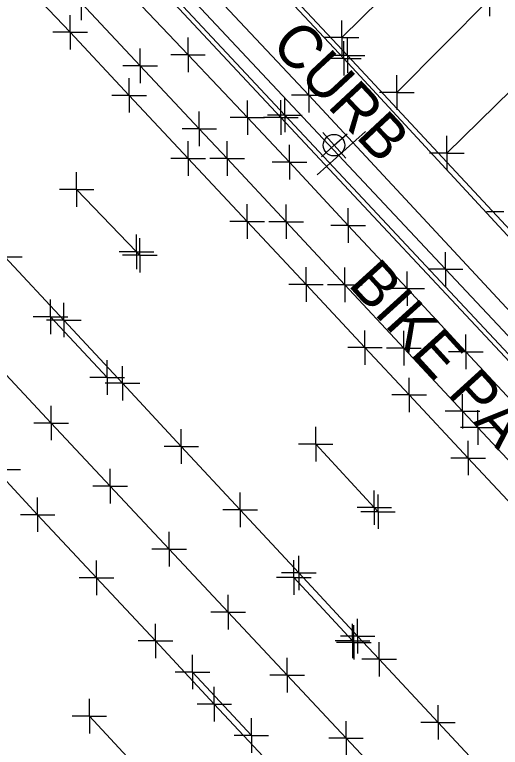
# Model space of a CAD drawing. Extents: x 0 to 1944463, y 0 to 420651.
# Drawn here: x 1943501.5 to 1943557.7, y 417108.3 to 417193.2 of the extents above; entities that cross this region are included whole.
import ezdxf

# ---------------------------------------------------------------- set-up
doc = ezdxf.new("R2010")
doc.units = 0
for name, color, linetype in [('SUR - DTM - Breaklines', 7, 'Continuous'), ('SUR - DTM - Breaklines - Points - Locators', 7, 'Continuous'), ('SUR - PROPERTY - Property Lines', 7, 'Continuous'), ('SUR - TR-CTRL - Pavement Marking', 7, 'Continuous'), ('SUR - TR-CTRL - Pavement Marking - Points - Locators', 7, 'Continuous'), ('SUR - TR-CTRL - Signs and Devices', 7, 'Continuous'), ('SUR - TR-CTRL - Signs and Devices - Points - Locators', 7, 'Continuous'), ('SUR - TRAN - Features', 7, 'Continuous'), ('SUR - TRAN - Features - Points - Locators', 7, 'Continuous'), ('SUR - TRAN - Features Text', 7, 'Continuous'), ('SUR - TRAN - Roads', 7, 'Continuous'), ('SUR - TRAN - Roadside Barriers', 7, 'Continuous'), ('SUR - TRAN - Roadside Barriers - Points - Locators', 7, 'Continuous'), ('SUR - TRAN - Roadside Barriers Text', 7, 'Continuous'), ('SUR - UTL - Water', 7, 'Continuous'), ('SUR - UTL - Water - Points - Locators', 7, 'Continuous')]:
    doc.layers.add(name, color=color, linetype=linetype)

msp = doc.modelspace()

# ---------------------------------------------------------------- linework, layer by layer
at = {"layer": 'SUR - DTM - Breaklines'}
for points in [[(1943599.21, 417115.356), (1943596.214, 417115.029), (1943594.904, 417115.359), (1943561.466, 417150.871), (1943532.76, 417181.586), (1943504.67, 417211.657), (1943469.657, 417249.17), (1943442.436, 417278.506), (1943441.49, 417280.1), (1943441.554, 417281.808), (1943442.664, 417283.409)], [(1943396.417, 417262.757), (1943403.247, 417255.453), (1943410.077, 417248.149), (1943416.908, 417240.845), (1943423.738, 417233.541), (1943430.568, 417226.237), (1943437.398, 417218.933), (1943444.229, 417211.63), (1943451.059, 417204.326), (1943457.889, 417197.022), (1943464.719, 417189.718), (1943471.55, 417182.414), (1943478.38, 417175.11), (1943485.21, 417167.806), (1943492.04, 417160.502), (1943498.871, 417153.198), (1943505.701, 417145.894), (1943512.531, 417138.59), (1943519.361, 417131.286), (1943526.192, 417123.982), (1943533.022, 417116.678), (1943539.852, 417109.374), (1943546.682, 417102.07)], [(1943623.392, 417132.777), (1943623.896, 417130.369), (1943623.488, 417128.377), (1943622.426, 417126.537), (1943611.917, 417116.71), (1943608.745, 417116.124), (1943606.847, 417116.836), (1943570.393, 417155.842), (1943540.03, 417188.464), (1943519.419, 417210.506)]]:
    msp.add_lwpolyline(points, dxfattribs=at)
at = {"layer": 'SUR - DTM - Breaklines - Points - Locators'}
for p, q in [((1943540.03, 417188.464), (1943540.03, 417190.464)), ((1943540.03, 417188.464), (1943538.03, 417188.464)), ((1943540.03, 417188.464), (1943542.03, 417188.464)), ((1943540.03, 417188.464), (1943540.03, 417186.464)), ((1943532.76, 417181.586), (1943532.76, 417183.586)), ((1943532.76, 417181.586), (1943530.76, 417181.586)), ((1943532.76, 417181.586), (1943534.76, 417181.586)), ((1943532.76, 417181.586), (1943532.76, 417179.586)), ((1943505.701, 417145.894), (1943505.701, 417147.894)), ((1943505.701, 417145.894), (1943503.701, 417145.894)), ((1943505.701, 417145.894), (1943507.701, 417145.894)), ((1943505.701, 417145.894), (1943505.701, 417143.894)), ((1943512.531, 417138.59), (1943512.531, 417140.59)), ((1943512.531, 417138.59), (1943510.531, 417138.59)), ((1943512.531, 417138.59), (1943514.531, 417138.59)), ((1943512.531, 417138.59), (1943512.531, 417136.59)), ((1943519.361, 417131.286), (1943519.361, 417133.286)), ((1943519.361, 417131.286), (1943517.361, 417131.286)), ((1943519.361, 417131.286), (1943521.361, 417131.286)), ((1943519.361, 417131.286), (1943519.361, 417129.286)), ((1943526.192, 417123.982), (1943526.192, 417125.982)), ((1943526.192, 417123.982), (1943524.192, 417123.982)), ((1943526.192, 417123.982), (1943528.192, 417123.982)), ((1943526.192, 417123.982), (1943526.192, 417121.982)), ((1943533.022, 417116.678), (1943533.022, 417118.678)), ((1943533.022, 417116.678), (1943531.022, 417116.678)), ((1943533.022, 417116.678), (1943535.022, 417116.678)), ((1943533.022, 417116.678), (1943533.022, 417114.678)), ((1943539.852, 417109.374), (1943539.852, 417111.374)), ((1943539.852, 417109.374), (1943537.852, 417109.374)), ((1943539.852, 417109.374), (1943541.852, 417109.374)), ((1943539.852, 417109.374), (1943539.852, 417107.374))]:
    msp.add_line(p, q, dxfattribs=at)
at = {"layer": 'SUR - PROPERTY - Property Lines'}
for p, q in [((1943521.557, 417188.55), (1943521.557, 417190.55)), ((1943521.557, 417188.55), (1943519.557, 417188.55)), ((1943521.557, 417188.55), (1943523.557, 417188.55)), ((1943521.557, 417188.55), (1943521.557, 417186.55)), ((1943528.423, 417181.28), (1943528.423, 417183.28)), ((1943528.423, 417181.28), (1943526.423, 417181.28)), ((1943528.423, 417181.28), (1943530.423, 417181.28)), ((1943528.423, 417181.28), (1943528.423, 417179.28)), ((1943533.298, 417176.118), (1943533.298, 417178.118)), ((1943533.298, 417176.118), (1943531.298, 417176.118)), ((1943533.298, 417176.118), (1943535.298, 417176.118)), ((1943533.298, 417176.118), (1943533.298, 417174.118)), ((1943540.108, 417168.795), (1943540.108, 417170.795)), ((1943540.108, 417168.795), (1943538.108, 417168.795)), ((1943540.108, 417168.795), (1943542.108, 417168.795)), ((1943540.108, 417168.795), (1943540.108, 417166.795)), ((1943546.918, 417161.472), (1943546.918, 417163.472)), ((1943546.918, 417161.472), (1943544.918, 417161.472)), ((1943546.918, 417161.472), (1943548.918, 417161.472)), ((1943546.918, 417161.472), (1943546.918, 417159.472)), ((1943553.727, 417154.149), (1943553.727, 417156.149)), ((1943553.727, 417154.149), (1943551.727, 417154.149)), ((1943553.727, 417154.149), (1943555.727, 417154.149)), ((1943553.727, 417154.149), (1943553.727, 417152.149))]:
    msp.add_line(p, q, dxfattribs=at)
at = {"layer": 'SUR - TR-CTRL - Pavement Marking'}
for points in [[(1943448.564, 417219.985), (1943455.453, 417212.736), (1943462.342, 417205.487), (1943469.231, 417198.239), (1943476.12, 417190.99), (1943483.009, 417183.741), (1943486.746, 417179.808), (1943493.552, 417172.482), (1943500.359, 417165.155), (1943507.165, 417157.829), (1943513.971, 417150.503), (1943520.777, 417143.176), (1943527.583, 417135.85), (1943534.39, 417128.524), (1943541.196, 417121.197), (1943543.677, 417118.527), (1943550.497, 417111.213), (1943557.317, 417103.9)], [(1943436.25, 417208.127), (1943443.068, 417200.812), (1943449.886, 417193.496), (1943456.704, 417186.181), (1943463.522, 417178.865), (1943470.34, 417171.55), (1943476.872, 417164.541), (1943483.69, 417157.225), (1943490.508, 417149.91), (1943497.326, 417142.594), (1943504.144, 417135.279), (1943510.962, 417127.963), (1943517.78, 417120.648), (1943524.598, 417113.332), (1943531.416, 417106.017)], [(1943550.424, 417201.515), (1943539.347, 417190.549)], [(1943502.098, 417197.339), (1943507.914, 417191.171), (1943514.741, 417183.863), (1943521.567, 417176.555), (1943528.393, 417169.247), (1943535.219, 417161.939), (1943542.045, 417154.632), (1943547.167, 417149.148), (1943553.993, 417141.84), (1943560.82, 417134.532), (1943567.646, 417127.224), (1943574.472, 417119.916), (1943581.298, 417112.609), (1943588.124, 417105.301)], [(1943545.741, 417184.189), (1943556.461, 417195.044)], [(1943562.786, 417188.216), (1943551.531, 417177.156)], [(1943508.659, 417172.956), (1943515.586, 417165.744), (1943515.98, 417165.333)], [(1943505.642, 417158.194), (1943512.194, 417151.181)], [(1943536.335, 417143.444), (1943543.119, 417136.097), (1943543.552, 417135.627)], [(1943533.812, 417127.995), (1943540.595, 417120.648), (1943540.745, 417120.487)], [(1943522.072, 417117.047), (1943528.89, 417109.691)], [(1943510.136, 417111.931), (1943516.95, 417104.611), (1943517.204, 417104.338)]]:
    msp.add_lwpolyline(points, dxfattribs=at)
at = {"layer": 'SUR - TR-CTRL - Pavement Marking - Points - Locators'}
for p, q in [((1943556.461, 417195.044), (1943556.461, 417193.044)), ((1943507.914, 417191.171), (1943507.914, 417193.171)), ((1943539.347, 417190.549), (1943539.347, 417192.549)), ((1943507.914, 417191.171), (1943505.914, 417191.171)), ((1943507.914, 417191.171), (1943509.914, 417191.171)), ((1943507.914, 417191.171), (1943507.914, 417189.171)), ((1943539.347, 417190.549), (1943537.347, 417190.549)), ((1943539.347, 417190.549), (1943541.347, 417190.549)), ((1943539.347, 417190.549), (1943539.347, 417188.549)), ((1943545.741, 417184.189), (1943545.741, 417186.189)), ((1943514.741, 417183.863), (1943514.741, 417185.863)), ((1943514.741, 417183.863), (1943512.741, 417183.863)), ((1943514.741, 417183.863), (1943516.741, 417183.863)), ((1943514.741, 417183.863), (1943514.741, 417181.863)), ((1943545.741, 417184.189), (1943543.741, 417184.189)), ((1943545.741, 417184.189), (1943547.741, 417184.189)), ((1943545.741, 417184.189), (1943545.741, 417182.189)), ((1943521.567, 417176.555), (1943521.567, 417178.555)), ((1943551.531, 417177.156), (1943551.531, 417179.156)), ((1943551.531, 417177.156), (1943549.531, 417177.156)), ((1943551.531, 417177.156), (1943553.531, 417177.156)), ((1943551.531, 417177.156), (1943551.531, 417175.156)), ((1943521.567, 417176.555), (1943519.567, 417176.555)), ((1943521.567, 417176.555), (1943523.567, 417176.555)), ((1943521.567, 417176.555), (1943521.567, 417174.555)), ((1943508.659, 417172.956), (1943508.659, 417174.956)), ((1943508.659, 417172.956), (1943506.659, 417172.956)), ((1943508.659, 417172.956), (1943510.659, 417172.956)), ((1943508.659, 417172.956), (1943508.659, 417170.956)), ((1943528.393, 417169.247), (1943528.393, 417171.247)), ((1943558.111, 417170.362), (1943556.111, 417170.362)), ((1943528.393, 417169.247), (1943526.393, 417169.247)), ((1943528.393, 417169.247), (1943530.393, 417169.247)), ((1943528.393, 417169.247), (1943528.393, 417167.247)), ((1943515.586, 417165.744), (1943515.586, 417167.744)), ((1943515.98, 417165.333), (1943515.98, 417167.333)), ((1943515.586, 417165.744), (1943513.586, 417165.744)), ((1943515.586, 417165.744), (1943517.586, 417165.744)), ((1943515.586, 417165.744), (1943515.586, 417163.744)), ((1943500.359, 417165.155), (1943502.359, 417165.155)), ((1943515.98, 417165.333), (1943513.98, 417165.333)), ((1943515.98, 417165.333), (1943517.98, 417165.333)), ((1943515.98, 417165.333), (1943515.98, 417163.333)), ((1943535.219, 417161.939), (1943535.219, 417163.939)), ((1943535.219, 417161.939), (1943533.219, 417161.939)), ((1943535.219, 417161.939), (1943537.219, 417161.939)), ((1943535.219, 417161.939), (1943535.219, 417159.939)), ((1943505.642, 417158.194), (1943505.642, 417160.194)), ((1943507.165, 417157.829), (1943507.165, 417159.829)), ((1943505.642, 417158.194), (1943503.642, 417158.194)), ((1943505.642, 417158.194), (1943507.642, 417158.194)), ((1943505.642, 417158.194), (1943505.642, 417156.194)), ((1943507.165, 417157.829), (1943505.165, 417157.829)), ((1943507.165, 417157.829), (1943509.165, 417157.829)), ((1943507.165, 417157.829), (1943507.165, 417155.829)), ((1943542.045, 417154.632), (1943542.045, 417156.632)), ((1943542.045, 417154.632), (1943540.045, 417154.632)), ((1943542.045, 417154.632), (1943544.045, 417154.632)), ((1943542.045, 417154.632), (1943542.045, 417152.632)), ((1943512.194, 417151.181), (1943512.194, 417153.181)), ((1943513.971, 417150.503), (1943513.971, 417152.503)), ((1943512.194, 417151.181), (1943510.194, 417151.181)), ((1943512.194, 417151.181), (1943514.194, 417151.181)), ((1943512.194, 417151.181), (1943512.194, 417149.181)), ((1943513.971, 417150.503), (1943511.971, 417150.503)), ((1943513.971, 417150.503), (1943515.971, 417150.503)), ((1943513.971, 417150.503), (1943513.971, 417148.503)), ((1943547.167, 417149.148), (1943547.167, 417151.148)), ((1943547.167, 417149.148), (1943545.167, 417149.148)), ((1943547.167, 417149.148), (1943549.167, 417149.148)), ((1943547.167, 417149.148), (1943547.167, 417147.148)), ((1943536.335, 417143.444), (1943536.335, 417145.444)), ((1943520.777, 417143.176), (1943520.777, 417145.176)), ((1943553.993, 417141.84), (1943553.993, 417143.84)), ((1943520.777, 417143.176), (1943518.777, 417143.176)), ((1943520.777, 417143.176), (1943522.777, 417143.176)), ((1943520.777, 417143.176), (1943520.777, 417141.176)), ((1943536.335, 417143.444), (1943534.335, 417143.444)), ((1943536.335, 417143.444), (1943538.335, 417143.444)), ((1943536.335, 417143.444), (1943536.335, 417141.444)), ((1943553.993, 417141.84), (1943551.993, 417141.84)), ((1943553.993, 417141.84), (1943555.993, 417141.84)), ((1943553.993, 417141.84), (1943553.993, 417139.84)), ((1943500.168, 417140.496), (1943502.168, 417140.496)), ((1943527.583, 417135.85), (1943527.583, 417137.85)), ((1943543.119, 417136.097), (1943543.119, 417138.097)), ((1943543.552, 417135.627), (1943543.552, 417137.627)), ((1943504.144, 417135.279), (1943504.144, 417137.279)), ((1943543.119, 417136.097), (1943541.119, 417136.097)), ((1943543.119, 417136.097), (1943545.119, 417136.097)), ((1943543.119, 417136.097), (1943543.119, 417134.097)), ((1943504.144, 417135.279), (1943502.144, 417135.279)), ((1943504.144, 417135.279), (1943506.144, 417135.279)), ((1943504.144, 417135.279), (1943504.144, 417133.279)), ((1943527.583, 417135.85), (1943525.583, 417135.85)), ((1943527.583, 417135.85), (1943529.583, 417135.85)), ((1943527.583, 417135.85), (1943527.583, 417133.85)), ((1943543.552, 417135.627), (1943541.552, 417135.627)), ((1943543.552, 417135.627), (1943545.552, 417135.627)), ((1943543.552, 417135.627), (1943543.552, 417133.627)), ((1943510.962, 417127.963), (1943510.962, 417129.963)), ((1943533.812, 417127.995), (1943533.812, 417129.995)), ((1943534.39, 417128.524), (1943534.39, 417130.524)), ((1943534.39, 417128.524), (1943532.39, 417128.524)), ((1943534.39, 417128.524), (1943536.39, 417128.524)), ((1943534.39, 417128.524), (1943534.39, 417126.524)), ((1943510.962, 417127.963), (1943508.962, 417127.963)), ((1943510.962, 417127.963), (1943512.962, 417127.963)), ((1943510.962, 417127.963), (1943510.962, 417125.963)), ((1943533.812, 417127.995), (1943531.812, 417127.995)), ((1943533.812, 417127.995), (1943535.812, 417127.995)), ((1943533.812, 417127.995), (1943533.812, 417125.995)), ((1943541.196, 417121.197), (1943541.196, 417123.197)), ((1943517.78, 417120.648), (1943517.78, 417122.648)), ((1943540.595, 417120.648), (1943540.595, 417122.648)), ((1943540.745, 417120.487), (1943540.745, 417122.487)), ((1943517.78, 417120.648), (1943515.78, 417120.648)), ((1943517.78, 417120.648), (1943519.78, 417120.648)), ((1943517.78, 417120.648), (1943517.78, 417118.648)), ((1943540.595, 417120.648), (1943538.595, 417120.648)), ((1943541.196, 417121.197), (1943539.196, 417121.197)), ((1943540.595, 417120.648), (1943542.595, 417120.648)), ((1943540.595, 417120.648), (1943540.595, 417118.648)), ((1943541.196, 417121.197), (1943543.196, 417121.197)), ((1943541.196, 417121.197), (1943541.196, 417119.197)), ((1943540.745, 417120.487), (1943538.745, 417120.487)), ((1943540.745, 417120.487), (1943542.745, 417120.487)), ((1943540.745, 417120.487), (1943540.745, 417118.487)), ((1943543.677, 417118.527), (1943543.677, 417120.527)), ((1943522.072, 417117.047), (1943522.072, 417119.047)), ((1943543.677, 417118.527), (1943541.677, 417118.527)), ((1943543.677, 417118.527), (1943545.677, 417118.527)), ((1943543.677, 417118.527), (1943543.677, 417116.527)), ((1943522.072, 417117.047), (1943520.072, 417117.047)), ((1943522.072, 417117.047), (1943524.072, 417117.047)), ((1943522.072, 417117.047), (1943522.072, 417115.047)), ((1943524.598, 417113.332), (1943524.598, 417115.332)), ((1943510.136, 417111.931), (1943510.136, 417113.931)), ((1943524.598, 417113.332), (1943522.598, 417113.332)), ((1943524.598, 417113.332), (1943526.598, 417113.332)), ((1943524.598, 417113.332), (1943524.598, 417111.332)), ((1943550.497, 417111.213), (1943550.497, 417113.213)), ((1943510.136, 417111.931), (1943508.136, 417111.931)), ((1943510.136, 417111.931), (1943512.136, 417111.931)), ((1943510.136, 417111.931), (1943510.136, 417109.931)), ((1943528.89, 417109.691), (1943528.89, 417111.691)), ((1943550.497, 417111.213), (1943548.497, 417111.213)), ((1943550.497, 417111.213), (1943552.497, 417111.213)), ((1943550.497, 417111.213), (1943550.497, 417109.213)), ((1943528.89, 417109.691), (1943526.89, 417109.691)), ((1943528.89, 417109.691), (1943530.89, 417109.691)), ((1943528.89, 417109.691), (1943528.89, 417107.691))]:
    msp.add_line(p, q, dxfattribs=at)
at = {"layer": 'SUR - TR-CTRL - Signs and Devices'}
msp.add_line((1943542.102, 417179.68), (1943536.52, 417174.671), dxfattribs=at)
msp.add_circle((1943538.46, 417178.091), 1.25, dxfattribs=at)
at = {"layer": 'SUR - TR-CTRL - Signs and Devices - Points - Locators'}
for q in [(1943537.158, 417179.575), (1943539.982, 417179.422), (1943537.005, 417176.751), (1943539.829, 417176.598)]:
    msp.add_line((1943538.493, 417178.087), q, dxfattribs=at)
at = {"layer": 'SUR - TRAN - Features'}
for points in [[(1943599.452, 417114.822), (1943596.178, 417114.48), (1943594.761, 417114.819), (1943561.047, 417150.54), (1943532.29, 417181.289), (1943504.189, 417211.393), (1943469.295, 417248.728), (1943441.862, 417278.099), (1943440.948, 417279.855), (1943441.006, 417282.124), (1943441.753, 417283.374)], [(1943598.609, 417116.264), (1943563.998, 417153.262), (1943535.526, 417183.893), (1943507.346, 417213.952), (1943471.945, 417251.908), (1943442.684, 417283.56)], [(1943509.175, 417194.578), (1943516.019, 417187.286), (1943522.862, 417179.995), (1943526.097, 417176.547), (1943532.908, 417169.225), (1943539.719, 417161.903), (1943546.529, 417154.581), (1943553.34, 417147.258), (1943555.091, 417145.375), (1943561.924, 417138.073), (1943568.756, 417130.772), (1943575.589, 417123.47), (1943582.421, 417116.168), (1943587.024, 417111.249), (1943593.873, 417103.962)]]:
    msp.add_lwpolyline(points, dxfattribs=at)
at = {"layer": 'SUR - TRAN - Features - Points - Locators'}
for p, q in [((1943509.175, 417194.578), (1943509.175, 417192.578)), ((1943516.019, 417187.286), (1943516.019, 417189.286)), ((1943516.019, 417187.286), (1943514.019, 417187.286)), ((1943516.019, 417187.286), (1943518.019, 417187.286)), ((1943516.019, 417187.286), (1943516.019, 417185.286)), ((1943535.526, 417183.893), (1943535.526, 417185.893)), ((1943535.526, 417183.893), (1943533.526, 417183.893)), ((1943535.526, 417183.893), (1943537.526, 417183.893)), ((1943535.526, 417183.893), (1943535.526, 417181.893)), ((1943532.29, 417181.289), (1943532.29, 417183.289)), ((1943522.862, 417179.995), (1943522.862, 417181.995)), ((1943532.29, 417181.289), (1943530.29, 417181.289)), ((1943532.29, 417181.289), (1943534.29, 417181.289)), ((1943532.29, 417181.289), (1943532.29, 417179.289)), ((1943522.862, 417179.995), (1943520.862, 417179.995)), ((1943522.862, 417179.995), (1943524.862, 417179.995)), ((1943522.862, 417179.995), (1943522.862, 417177.995)), ((1943526.097, 417176.547), (1943526.097, 417178.547)), ((1943526.097, 417176.547), (1943524.097, 417176.547)), ((1943526.097, 417176.547), (1943528.097, 417176.547)), ((1943526.097, 417176.547), (1943526.097, 417174.547)), ((1943532.908, 417169.225), (1943532.908, 417171.225)), ((1943532.908, 417169.225), (1943530.908, 417169.225)), ((1943532.908, 417169.225), (1943534.908, 417169.225)), ((1943532.908, 417169.225), (1943532.908, 417167.225)), ((1943539.719, 417161.903), (1943539.719, 417163.903)), ((1943539.719, 417161.903), (1943537.719, 417161.903)), ((1943539.719, 417161.903), (1943541.719, 417161.903)), ((1943539.719, 417161.903), (1943539.719, 417159.903)), ((1943546.529, 417154.581), (1943546.529, 417156.581)), ((1943546.529, 417154.581), (1943544.529, 417154.581)), ((1943546.529, 417154.581), (1943548.529, 417154.581)), ((1943546.529, 417154.581), (1943546.529, 417152.581)), ((1943553.34, 417147.258), (1943553.34, 417149.258)), ((1943553.34, 417147.258), (1943551.34, 417147.258)), ((1943553.34, 417147.258), (1943555.34, 417147.258)), ((1943553.34, 417147.258), (1943553.34, 417145.258)), ((1943555.091, 417145.375), (1943555.091, 417147.375)), ((1943555.091, 417145.375), (1943553.091, 417145.375)), ((1943555.091, 417145.375), (1943557.091, 417145.375)), ((1943555.091, 417145.375), (1943555.091, 417143.375))]:
    msp.add_line(p, q, dxfattribs=at)
at = {"layer": 'SUR - TRAN - Roads'}
msp.add_lwpolyline([(1943514.691, 417195.821), (1943521.557, 417188.55), (1943528.423, 417181.28), (1943533.298, 417176.118), (1943540.108, 417168.795), (1943546.918, 417161.472), (1943553.727, 417154.149), (1943560.537, 417146.826), (1943567.347, 417139.503), (1943574.157, 417132.18), (1943574.893, 417131.389), (1943581.721, 417124.083), (1943588.548, 417116.776), (1943595.376, 417109.47), (1943602.203, 417102.163)], dxfattribs=at)
at = {"layer": 'SUR - TRAN - Roadside Barriers'}
msp.add_lwpolyline([(1943624.176, 417133.155), (1943624.855, 417130.323), (1943624.348, 417128.09), (1943622.981, 417125.845), (1943612.486, 417115.996), (1943608.643, 417115.242), (1943606.167, 417116.225), (1943569.832, 417155.378), (1943539.609, 417188.151), (1943518.999, 417210.194)], dxfattribs=at)
at = {"layer": 'SUR - TRAN - Roadside Barriers - Points - Locators'}
for q in [(1943539.609, 417190.151), (1943537.609, 417188.151), (1943541.609, 417188.151), (1943539.609, 417186.151)]:
    msp.add_line((1943539.609, 417188.151), q, dxfattribs=at)
at = {"layer": 'SUR - UTL - Water'}
msp.add_lwpolyline([(1943736.135, 416965.92), (1943698.624, 417005.311), (1943662.806, 417044.529), (1943623.489, 417086.598), (1943587.47, 417125.24), (1943551.365, 417163.713), (1943514.775, 417202.787), (1943477.504, 417242.514), (1943442.359, 417279.468), (1943414.803, 417309.892), (1943402.764, 417322.345)], dxfattribs=at)
at = {"layer": 'SUR - UTL - Water - Points - Locators'}
for q in [(1943551.365, 417165.713), (1943549.365, 417163.713), (1943553.365, 417163.713), (1943551.365, 417161.713)]:
    msp.add_line((1943551.365, 417163.713), q, dxfattribs=at)

# ---------------------------------------------------------------- texts
at = {"layer": 'SUR - TRAN - Features Text'}
for s, height, rotation, p in [('CURB', 5, 313.02819, (1943531, 417189.621)), ('BIKE PATH (ASP)', 4.99999, 312.28203, (1943539.979, 417161.901))]:
    msp.add_text(s, height=height, rotation=rotation, dxfattribs=at).set_placement(p)
at = {"layer": 'SUR - TRAN - Roadside Barriers Text'}
msp.add_text('CONC. RET. WALL', height=4.99999, rotation=313.76385, dxfattribs=at).set_placement((1943554.932, 417207.012))

doc.saveas('drawing.dxf')
